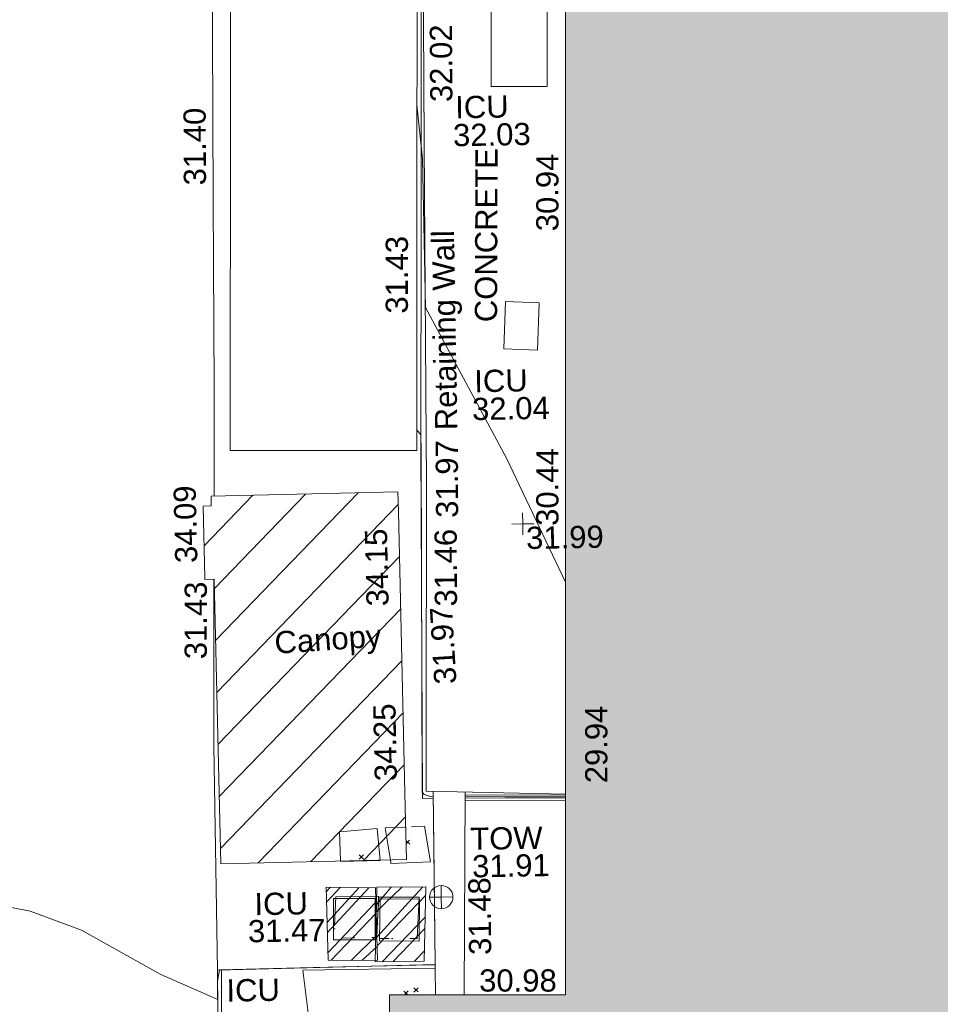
# Model space of a CAD drawing. Header units: millimetres. Extents: x -287732 to 520720, y -103372 to 287754.
# Tile 299 of 380: x 105784 to 121327, y 208493 to 225118. Entities that reach past the tile are written whole.
import ezdxf

# ---------------------------------------------------------------- set-up
doc = ezdxf.new("R2010")
doc.units = ezdxf.units.MM
for name, pattern in [('IMPORT-HIDDEN2 _3_', [4762.5, 3175, -1587.5]), ('IMPORT-UG_ELEC_STREET LIGHTING_QLB2 _2_', [2700, 1500, -300.0000000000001, 0, -250, 150, -300.0000000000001, 0, -200]), ('IMPORT-UG_UNIDENTIFIED_QLA _2_', [2350, 1500, -300.0000000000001, 0, -50, 150, -300.0000000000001, 0, -50])]:
    doc.linetypes.add(name, pattern=pattern)
for name, color, linetype, lineweight, true_color in [('00_TOPO_TOP_OF_WALL', 7, 'Continuous', 9, 0x666666), ('00_UAV_BUILDING_CANOPY', 7, 'Continuous', 9, 0xff7fff), ('00_UAV_BUILDING_HATCH', 7, 'Continuous', 9, 0x999999), ('00_UAV_BUILDING_OUTLINE', 5, 'Continuous', 9, 0x0000ff), ('00_UAV_CONCRETE', 9, 'Continuous', 9, 0x808080), ('00_UAV_KERB_BOTTOM', 1, 'Continuous', 9, 0xff0000), ('00_UAV_KERB_TOP', 7, 'Continuous', 9, 0xa500a5), ('00_UAV_LEVEL_SPOT', 7, 'Continuous', 9, 0x666666), ('00_UAV_SERV_IC', 5, 'Continuous', 9, 0x0000ff), ('00_UAV_TOP_OF_WALL', 7, 'Continuous', 9, 0x666666), ('00_UAV_WALL', 7, 'Continuous', 9, 0x7c00a5), ('00_UAV_WALL_RETAINING', 7, 'Continuous', 9, 0x7c00a5), ('01_DTM_CONTOUR_MNR', 7, 'Continuous', 9, 0xa5a552), ('12333-PUM-2D-U-0001-C01 - Rev2_REVIT IMPORT_dwg', 7, 'Continuous', 9, 0x767676), ('A_RHA_Line', 7, 'Continuous', 9, 0x00a600), ('PUM-CHAMBER EXTENTS', 6, 'IMPORT-HIDDEN2 _3_', 9, 0xff00ff), ('PUM-UNIDENTIFIED UTILITIES-QLA', 7, 'IMPORT-UG_UNIDENTIFIED_QLA _2_', 9, 0x52a500)]:
    doc.layers.add(name, color=color, linetype=linetype, lineweight=lineweight, true_color=true_color)
for name, color, linetype, lineweight in [('00_UAV_CONTAINER', 7, 'Continuous', 9), ('00_UAV_DRIVE_WAY', 7, 'Continuous', 9), ('00_UAV_SURVEY_TEXT', 7, 'Continuous', 9), ('A_RHA_Detail', 7, 'Continuous', 9), ('GEN-TEXT', 7, 'Continuous', 9)]:
    doc.layers.add(name, color=color, linetype=linetype, lineweight=lineweight)
doc.styles.add('Swis721 Lt BT_2', font='swissl.ttf', dxfattribs={"height": 375})
pattern_1 = [(45, (-533641079.65, -725615854.3560001), (-265.1650429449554, 265.1650429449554), []), (45, (-533640902.873, -725615854.3560001), (-265.1650429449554, 265.1650429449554), [])]

# ---------------------------------------------------------------- blocks, each defined once
blk = doc.blocks.new('12333-PUM-2D-U-0001-C01 - Rev2_REVIT IMPORT_dwg_TOW-2077249-Site Location Plan Proposed')
at = {"layer": '00_TOPO_TOP_OF_WALL', "color": 254, "true_color": 0xcccccc, "flags": 128}
for points in [[(0, 525.0554400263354), (0, 0), (-525.0554401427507, 0)], [(525.0554401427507, 0), (0, 0), (0, -525.0554400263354)]]:
    blk.add_lwpolyline(points, dxfattribs=at)
at = {"layer": '00_TOPO_TOP_OF_WALL', "color": 254, "true_color": 0xcccccc}
blk.add_circle((0, 0), 525.0554401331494, dxfattribs=at)
blk = doc.blocks.new('12333-PUM-2D-U-0001-C01 - Rev2_REVIT IMPORT_dwg_UAV-2077255-Site Location Plan Proposed')
at = {"layer": '00_UAV_LEVEL_SPOT', "color": 254, "true_color": 0xcccccc, "flags": 128}
for points in [[(500.0000000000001, 0), (0, 0), (0, 500.0000000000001)], [(0, -500.0000000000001), (0, 0), (-500.0000000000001, 0)]]:
    blk.add_lwpolyline(points, dxfattribs=at)
blk = doc.blocks.new('12333-PUM-2D-U-0001-C01 - Rev2_REVIT IMPORT_dwg_MGS62954_T2_Galway_ITM_3d_Rev1-2077680-Site Location Plan Proposed')
at = {"layer": '00_UAV_BUILDING_HATCH', "true_color": 0xcccccc}
h = blk.add_hatch(dxfattribs=at)
h.set_pattern_fill('FP_1', color=254, style=0, pattern_type=2)
h.set_pattern_definition([(45, (0, 0), (-441.9417382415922, 441.9417382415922), [])])
h.paths.add_polyline_path([(534014801.6970001, 725764351.6035001), (534017938.8007287, 725764369.8804257), (534017902.6435821, 725770575.9959008), (534014745.769928, 725770557.6037934), (534014742.9562327, 725770396.4072925), (534014611.4331194, 725770395.6410322), (534014618.6512518, 725769156.7001957), (534014773.6970001, 725769157.6034999), (534014801.2714496, 725764424.646203)])
at = {"layer": '00_UAV_BUILDING_CANOPY', "color": 254, "true_color": 0xcccccc, "flags": 128}
blk.add_lwpolyline([(534014801.697, 725764351.6035), (534014773.697, 725769157.6035001), (534014618.6512519, 725769156.7001956), (534014618.4616846, 725769189.2380598), (534014611.4331193, 725770395.6410321), (534014746.7089397, 725770396.429156), (534014745.769928, 725770557.6037931), (534017902.643582, 725770575.9959009), (534017904.5639789, 725770246.3735306), (534017933.6887366, 725765247.3172797), (534017938.8007286, 725764369.8804257)], close=True, dxfattribs=at)
at = {"layer": '00_UAV_CONCRETE', "color": 254, "true_color": 0xcccccc}
for p, q in [((534020640.7294706, 725765317.2161531), (534018944.9543221, 725765353.9240879)), ((534014712.697, 725762556.6035), (534018391.5219007, 725762588.6455241)), ((534016156.697, 725762532.6035), (534016396.2542666, 725760327.0452118))]:
    blk.add_line(p, q, dxfattribs=at)
at = {"layer": '00_UAV_CONCRETE', "color": 254, "true_color": 0xcccccc, "flags": 128}
blk.add_lwpolyline([(534018408.8837173, 725765384.5924538), (534018224.6970001, 725765390.6035), (534018288.3906324, 725770205.8049663), (534018302.7452196, 725771291.003387), (534018372.9738465, 725775204.9859488), (534018462.6723734, 725780204.0651937), (534018472.1559067, 725780732.6015649), (534018609.87743, 725785201.7305135), (534018647.4034044, 725786419.4662348), (534015963.2975001, 725786501.5245)], dxfattribs=at)
at = {"layer": '00_UAV_CONTAINER', "color": 254, "true_color": 0xcccccc, "flags": 128}
blk.add_lwpolyline([(534015083.697, 725771325.6034999), (534015306.697, 725783609.6035), (534018453.7044966, 725783552.4736831), (534018230.7044966, 725771268.473683)], close=True, dxfattribs=at)
at = {"layer": '00_UAV_DRIVE_WAY', "color": 254, "true_color": 0xcccccc, "flags": 128}
for points in [[(534014797.0516576, 725770557.9025632), (534014830.6969999, 725772389.6035), (534014870.0888902, 725775557.2610493), (534014905.2975001, 725778388.5245001), (534014948.4623538, 725780556.2423887)], [(534014712.697, 725762556.6035), (534014719.6970001, 725766346.6035001), (534014741.9113945, 725767555.9871533), (534014771.3302069, 725769157.589711)]]:
    blk.add_lwpolyline(points, dxfattribs=at)
at = {"layer": '00_UAV_KERB_BOTTOM', "color": 254, "true_color": 0xcccccc}
blk.add_line((534014699.8416268, 725760563.6724303), (534014712.697, 725762556.6035), dxfattribs=at)
at = {"layer": '00_UAV_KERB_TOP', "color": 254, "true_color": 0xcccccc}
blk.add_line((534014750.1887083, 725760562.2669132), (534014782.6955436, 725762556.1519754), dxfattribs=at)
at = {"layer": '00_UAV_SERV_IC', "color": 254, "true_color": 0xcccccc, "flags": 128}
for points in [[(534019595.697, 725777390.6035), (534019617.697, 725778672.6035), (534020563.2268614, 725778656.3775586), (534020541.2268612, 725777374.3775586)], [(534019732.697, 725772958.6035), (534019776.697, 725773756.6035), (534020344.4048237, 725773725.3013144), (534020300.4048235, 725772927.3013141)], [(534017385.697, 725763019.6034999), (534016683.697, 725763031.6034999), (534016695.6528818, 725763731.0225853), (534017397.652882, 725763719.0225853)], [(534017458.697, 725763005.6035), (534017479.6970001, 725763712.6035), (534018146.2703203, 725763692.8042924), (534018125.2703204, 725762985.8042924)]]:
    blk.add_lwpolyline(points, close=True, dxfattribs=at)
at = {"layer": '00_UAV_WALL', "color": 254, "true_color": 0xcccccc}
blk.add_line((534018873.7247294, 725762067.5380454), (534018947.9471735, 725765492.0080646), dxfattribs=at)
at = {"layer": '00_UAV_WALL', "color": 254, "true_color": 0xcccccc, "flags": 128}
blk.add_lwpolyline([(534018388.339348, 725762076.127229), (534018391.1337553, 725762526.1385837), (534018391.5219007, 725762588.6455241), (534018401.0644008, 725764125.3697362), (534018409.6810929, 725765513.0018185), (534018391.5219007, 725762588.6455241), (534018391.1337553, 725762526.1385837)], dxfattribs=at)
at = {"layer": '00_UAV_WALL_RETAINING', "color": 254, "true_color": 0xcccccc}
blk.add_line((534016156.697, 725762532.6035), (534018391.1337553, 725762526.1385837), dxfattribs=at)
at = {"layer": '00_UAV_WALL_RETAINING', "color": 254, "true_color": 0xcccccc, "flags": 128}
blk.add_lwpolyline([(534018687.9599191, 725786455.9061034), (534018551.1862121, 725781457.8702999), (534018470.6969999, 725778516.6035), (534018448.6576488, 725776459.2433413), (534018395.1010917, 725771459.7710059), (534018387.697, 725770768.6035), (534018308.93642, 725766460.5638537), (534018291.697, 725765517.6035), (534020642.63098, 725765425.9110621)], dxfattribs=at)
at = {"layer": '01_DTM_CONTOUR_MNR', "color": 254, "true_color": 0xcccccc, "flags": 128}
for points in [[(534020705.1669506, 725769000.619649), (534019743.3279111, 725771114.0664183), (534018420.0000001, 725773680.0000001), (534018415.4278383, 725776199.0780598), (534018336.6484853, 725777104.4196829)], [(534018409.1270041, 725765423.7713687), (534018374.9221544, 725765420.9241532), (534018256.4285714, 725765457.6530612), (534018223.4693878, 725765499.7959185), (534018305.2256759, 725771259.8072066), (534018305.7627118, 725771535.0847458), (534018237.0868785, 725771620.0484866)], [(534009870, 725763970.0000001), (534011567.5920875, 725763604.2087313), (534012430.0000002, 725763271.3500003), (534013760.0000001, 725762501.6666667), (534014710.0000001, 725762060.0000001), (534014713.7500001, 725762372.5000002), (534014748.5, 725762560.0000001), (534016328.7783148, 725762572.870734), (534018072.9901961, 725762581.4705883), (534018391.4681728, 725762579.9931895)], [(534020641.4773832, 725765359.9686601), (534019614.6884497, 725765381.7500446), (534018945.6613189, 725765386.5434618)], [(534020641.8269275, 725765379.9494644), (534019970.8382714, 725765398.5100363), (534018946.1597215, 725765409.538728)], [(534020642.3517766, 725765409.9511204), (534020345.2014638, 725765416.1271279), (534018946.7076545, 725765434.8192197)]]:
    blk.add_lwpolyline(points, dxfattribs=at)
at = {"xscale": 0.375, "yscale": 0.375, "zscale": 0.375}
for name, p in [('12333-PUM-2D-U-0001-C01 - Rev2_REVIT IMPORT_dwg_UAV-2077255-Site Location Plan Proposed', (534020000, 725770000.0000001)), ('12333-PUM-2D-U-0001-C01 - Rev2_REVIT IMPORT_dwg_TOW-2077249-Site Location Plan Proposed', (534018514.697, 725763722.6034999))]:
    blk.add_blockref(name, p, dxfattribs=at)
at = {"layer": '00_UAV_BUILDING_CANOPY', "color": 251, "true_color": 0x666666, "char_height": 375, "attachment_point": 1, "line_spacing_factor": 1.005061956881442, "style": 'Swis721 Lt BT_2'}
for s, insert, width, rotation in [('34.09', (534014121.7839932, 725769436.3486332), 1495.902363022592, 90.33380435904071), ('34.15', (534017338.2687966, 725768650.101658), 1495.902363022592, 90.33380437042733), ('Canopy', (534015764.5735564, 725768253.4203606), 2113.25889379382, 2.9117638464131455), ('34.25', (534017425.9258935, 725765696.5488052), 1495.902363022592, 90.18675952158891)]:
    blk.add_mtext(s, dxfattribs=dict(at, insert=insert, width=width, rotation=rotation))
at = {"layer": '00_UAV_BUILDING_OUTLINE', "color": 251, "true_color": 0x666666, "char_height": 375, "width": 1495.902363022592, "attachment_point": 1, "line_spacing_factor": 1.005061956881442, "style": 'Swis721 Lt BT_2'}
for s, insert, rotation in [('30.94', (534020313.7014127, 725774936.3583792), 88.99776956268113), ('30.44', (534020226.6805683, 725769962.034698), 88.99776956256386), ('29.94', (534020976.7417255, 725765602.5083779), 88.99776956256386), ('30.98', (534019132.423277, 725762491.9301157), 358.9862228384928)]:
    blk.add_mtext(s, dxfattribs=dict(at, insert=insert, rotation=rotation))
at = {"layer": '00_UAV_CONCRETE', "color": 251, "true_color": 0x666666, "char_height": 375, "width": 1495.902363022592, "attachment_point": 1, "line_spacing_factor": 1.005061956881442, "style": 'Swis721 Lt BT_2'}
for s, insert, rotation in [('31.43', (534017747.6950184, 725773590.8338014), 88.97205158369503), ('31.46', (534018490.7609257, 725768629.489451), 89.24215767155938)]:
    blk.add_mtext(s, dxfattribs=dict(at, insert=insert, rotation=rotation))
at = {"layer": '00_UAV_DRIVE_WAY', "color": 251, "true_color": 0x666666, "char_height": 375, "width": 1495.902363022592, "attachment_point": 1, "line_spacing_factor": 1.005061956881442, "style": 'Swis721 Lt BT_2'}
for s, insert, rotation in [('31.40', (534014378.0062432, 725775813.3997484), 89.28752629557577), ('31.43', (534014251.3566253, 725767815.0400113), 88.94768883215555)]:
    blk.add_mtext(s, dxfattribs=dict(at, insert=insert, rotation=rotation))
at = {"layer": '00_UAV_LEVEL_SPOT', "insert": (534020051.8765643, 725769949.1441547), "char_height": 375, "width": 1495.902363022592, "attachment_point": 1, "line_spacing_factor": 1.005061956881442, "style": 'Swis721 Lt BT_2'}
blk.add_mtext('31.99', dxfattribs=at)
at = {"layer": '00_UAV_SERV_IC', "color": 251, "true_color": 0x666666, "char_height": 375, "attachment_point": 1, "line_spacing_factor": 1.005061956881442, "style": 'Swis721 Lt BT_2'}
for s, insert, width in [('ICU', (534018982.2716122, 725777239.7847399), 1021.012723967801), ('32.03', (534018937.4434616, 725776769.405739), 1495.902363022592), ('ICU', (534019222.8208055, 725772611.1690061), 1021.012723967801), ('32.04', (534019177.992655, 725772140.7900053), 1495.902363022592), ('ICU', (534015358.3092297, 725763846.935893), 1021.012723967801), ('31.47', (534015240.481079, 725763390.5568923), 1495.902363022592), ('ICU', (534014860.2199686, 725762396.0192587), 1021.012723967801)]:
    blk.add_mtext(s, dxfattribs=dict(at, insert=insert, width=width))
at = {"layer": '00_UAV_SURVEY_TEXT', "color": 251, "true_color": 0x666666, "insert": (534019250.4500762, 725773419.416565), "char_height": 375, "width": 3286.236302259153, "attachment_point": 1, "rotation": 88.81313352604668, "line_spacing_factor": 1.005061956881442, "style": 'Swis721 Lt BT_2'}
blk.add_mtext('CONCRETE', dxfattribs=at)
at = {"layer": '00_UAV_TOP_OF_WALL', "char_height": 375, "attachment_point": 1, "line_spacing_factor": 1.005061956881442, "style": 'Swis721 Lt BT_2'}
for s, insert, width in [('TOW', (534019021.1042308, 725764884.9505647), 1343.937678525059), ('31.91', (534019043.5661381, 725764421.1026419), 1495.902363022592)]:
    blk.add_mtext(s, dxfattribs=dict(at, insert=insert, width=width))
at = {"layer": '00_UAV_WALL', "color": 251, "true_color": 0x666666, "insert": (534018966.6242961, 725762736.2226897), "char_height": 375, "width": 1495.902363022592, "attachment_point": 1, "rotation": 89.64421855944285, "line_spacing_factor": 1.005061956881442, "style": 'Swis721 Lt BT_2'}
blk.add_mtext('31.48', dxfattribs=at)
at = {"layer": '00_UAV_WALL_RETAINING', "color": 251, "true_color": 0x666666, "char_height": 375, "attachment_point": 1, "line_spacing_factor": 1.005061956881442, "style": 'Swis721 Lt BT_2'}
for s, insert, width, rotation in [('32.02', (534018562.248122, 725777147.2003223), 1495.902363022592, 89.38624576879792), ('Retaining Wall', (534018549.7482389, 725771603.6991849), 3832.359387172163, 90), ('31.97', (534018536.2584703, 725770126.9592106), 1495.902363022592, 89.25235615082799), ('31.97', (534018460.235489, 725767307.4798863), 1495.902363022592, 92.39907863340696)]:
    blk.add_mtext(s, dxfattribs=dict(at, insert=insert, width=width, rotation=rotation))
blk = doc.blocks.new('12333-PUM-2D-U-0001-C01 - Rev2_REVIT IMPORT_dwg-1620468-Site Location Plan Proposed')
at = {"layer": 'PUM-CHAMBER EXTENTS', "true_color": 0xffaaff}
h = blk.add_hatch(dxfattribs=at)
h.set_pattern_fill('FP_3', color=211, style=0, pattern_type=2)
h.set_pattern_definition(pattern_1)
h.paths.add_polyline_path([(376340.3501529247, 146814.6438213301), (376319.1380222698, 148044.8700237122), (375492.3501529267, 148067.6438213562), (375505.3501528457, 146837.6438213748), (376298.1726773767, 146815.8055961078)])
h = blk.add_hatch(dxfattribs=at)
h.set_pattern_fill('FP_3', color=211, style=0, pattern_type=2)
h.set_pattern_definition(pattern_1)
h.paths.add_polyline_path([(376297.3501528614, 146796.6438212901), (377125.350152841, 146790.6438213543), (377179.3501528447, 148048.6438215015), (376351.2646282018, 148052.6514134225), (376332.0071224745, 147604.0228540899), (376340.3501529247, 146814.6438213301), (376298.1544235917, 146815.3803505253)])
at = {"layer": 'GEN-TEXT', "color": 253, "true_color": 0xaaaaaa}
for p, q in [((376917.7054920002, 148770.2884823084), (376857.314772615, 148830.6792016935)), ((376857.6047977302, 148780.8984661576), (376917.7054920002, 148840.9991604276)), ((376060.9948138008, 148534.2884822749), (376131.70549192, 148604.9991603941)), ((376131.70549192, 148534.2884822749), (376060.9948138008, 148604.9991603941)), ((376944.994813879, 146274.2884822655), (377015.7054919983, 146344.9991603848)), ((377015.7054919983, 146274.2884822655), (376944.994813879, 146344.9991603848)), ((376839.9279080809, 146230.0660660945), (376775.9948137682, 146293.9991604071)), ((376783.7662122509, 146231.0598807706), (376846.7054918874, 146293.9991604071))]:
    blk.add_line(p, q, dxfattribs=at)
at = {"layer": 'PUM-CHAMBER EXTENTS', "color": 211, "linetype": 'Continuous', "true_color": 0xffaaff, "flags": 128}
for points in [[(376327.3501528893, 148044.6438213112), (376340.3501529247, 146814.6438213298), (375505.3501528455, 146837.6438213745), (375492.3501529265, 148067.6438213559)], [(377125.3501528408, 146790.6438213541), (376297.3501528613, 146796.6438212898), (376351.3501528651, 148054.6438213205), (377179.3501528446, 148048.6438215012)]]:
    blk.add_lwpolyline(points, close=True, dxfattribs=at)
at = {"layer": 'PUM-UNIDENTIFIED UTILITIES-QLA', "color": 9, "true_color": 0xc5e1aa}
for p, q in [((376375.4009673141, 149043.361743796), (375735.5497542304, 148999.5363182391)), ((375735.5497542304, 148999.5363182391), (375746.1897115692, 148509.0400786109)), ((376412.906078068, 148512.9244020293), (376375.4009673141, 149043.361743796)), ((376855.9640743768, 149062.5168884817), (376505.3501529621, 149054.6438214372)), ((376506.1063910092, 149049.5602212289), (376585.7866797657, 148513.9316131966)), ((375746.3501528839, 148501.6438213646), (376413.3501528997, 148506.6438213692)), ((376585.7866797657, 148513.9316131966), (376595.3501529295, 148449.6438213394))]:
    blk.add_line(p, q, dxfattribs=at)
at = {"layer": 'PUM-UNIDENTIFIED UTILITIES-QLA', "color": 9, "true_color": 0xc5e1aa, "flags": 128}
blk.add_lwpolyline([(376595.3501529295, 148449.6438213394), (377263.3501528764, 148464.6438213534), (377173.3501529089, 149069.6438213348), (376855.9640743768, 149062.5168884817)], dxfattribs=at)
for points in [[(375653.3501528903, 147902.6438213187), (376374.3501529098, 147902.6438213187), (376332.350152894, 147206.6438213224), (375611.350152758, 147206.6438212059)], [(376381.350152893, 147887.6438213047), (377062.3501528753, 147873.6438213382), (377013.3501528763, 147176.6438212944), (376332.350152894, 147190.6438212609)]]:
    blk.add_lwpolyline(points, close=True, dxfattribs=at)
blk.add_blockref('12333-PUM-2D-U-0001-C01 - Rev2_REVIT IMPORT_dwg_MGS62954_T2_Galway_ITM_3d_Rev1-2077680-Site Location Plan Proposed', (-533641079.6498471, -725615854.3561786))

msp = doc.modelspace()

# ---------------------------------------------------------------- hatches: boundary and pattern name
at = {"layer": 'A_RHA_Detail', "true_color": 0xc0c0c0}
h = msp.add_hatch(color=9, dxfattribs=at)
h.paths.add_polyline_path([(-80880.60083809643, -68502.79057078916), (-80400.865924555, -68483.41509113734), (-80400.865924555, -62984.64684185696), (-24474.85765177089, -63009.32043784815), (-24456.14471271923, -50840.30023858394), (-36622.55041039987, -50831.65104353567), (-36622.55041039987, -44228.57792613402), (-50959.0526582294, -44218.38599194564), (-50959.0526582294, -42573.78171514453), (-54563.9325804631, -42571.21897729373), (-54565.69773352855, -45054.17447474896), (-92408.82109321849, -45027.27149621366), (-92411.78875845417, -49201.74309222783), (-100061.9988811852, -49201.74309222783), (-100052.2214449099, -64852.82557838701), (-86120.90825229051, -64852.82557838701), (-86092.1662649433, -62957.90041523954), (-84861.10047608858, -62957.90041523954), (-84854.79052929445, -68240.109737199), (-80870.60226892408, -68240.10973722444)])
h.paths.add_polyline_path([(-137238.9269902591, -68461.9384092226), (-132719.7426408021, -68433.0633692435), (-132847.0731201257, -62850.04282283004), (-130454.6837966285, -62916.63108078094), (-130498.2830220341, -61355.85393642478), (-117581.136331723, -61423.42893438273), (-117492.3908565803, -49183.91309190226), (-125136.5200282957, -49178.47881952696), (-125133.572703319, -45032.61887136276), (-163007.1824077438, -45005.6942194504), (-163007.1824076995, -44090.2963411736), (-163123.8521269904, -44090.21339942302), (-163122.6389897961, -42383.75184302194), (-166563.8543419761, -42383.75184298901), (-166565.034908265, -44044.39824208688), (-193158.4656786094, -44025.49275805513), (-193195.152889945, -62863.65652504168), (-137269.7106414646, -62916.63108078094), (-137254.3708868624, -65679.90523788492)])
h.paths.add_polyline_path([(120310.9497607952, -32334.28230164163), (120312.4652266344, -31610.73011961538), (133451.2244789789, -31638.24899384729), (133469.2230092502, -19717.98315780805), (121295.7536929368, -19692.48606430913), (121319.8434528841, -8190.941560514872), (112277.0825930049, -8172.001674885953), (112263.1770823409, -14811.1234547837), (78285.85310969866, -14739.95861438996), (78292.82277619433, -8167.077575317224), (75241.99098605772, -8160.673431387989), (69355.76844233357, -8152.931592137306), (69353.6659720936, -9156.74635762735), (68372.60878945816, -9154.691552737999), (68372.60878945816, -13705.52853215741), (69333.7233474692, -13707.54156770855), (69325.07112547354, -16249.53369228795), (66623.4489111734, -16249.53369228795), (66619.79243935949, -17995.29925530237), (65989.07757494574, -17995.2992552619), (65985.44262772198, -19730.78799483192), (57152.23993377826, -19712.28702421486), (57127.42535098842, -31559.89463417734), (70277.87165424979, -31587.43801817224), (70277.87165431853, -32271.7414715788), (78263.96947909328, -32285.12944888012), (78266.62661740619, -31019.79372153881), (112335.8856506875, -31091.15111860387), (112335.8856506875, -32317.57330553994), (119781.4233959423, -32333.17321913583)])
h.paths.add_polyline_path([(7503.717409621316, -1791.439263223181), (15482.43097392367, -674.0213231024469), (15484.0826588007, 148.1327206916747), (56188.28042539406, 205.5276654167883), (56155.84326007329, 14338.3166313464), (18016.62665935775, 14236.48149539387), (17967.9025208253, 34313.18372071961), (21727.10644863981, 34324.0692624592), (21708.90974962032, 40608.10218321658), (18009.66447159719, 40608.10218321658), (17995.54603706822, 45483.75063442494), (9770.084204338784, 45420.6329473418), (3966.213879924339, 45446.76585222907), (3984.771235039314, 14176.56786832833), (1023.062455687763, 14176.56786837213), (-276.5134647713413, 14190.52623461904), (-231.6790044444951, 5968.135265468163), (-226.4491536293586, 193.7444677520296), (553.0869992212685, 183.4716499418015), (7477.609307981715, 143.2867586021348), (7488.638446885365, -674.0213231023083)])
h.paths.add_polyline_path([(77755.59663317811, 53.47451145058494), (77729.51881611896, 1699.844979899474), (94464.47132486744, 1659.976083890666), (94606.37913471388, 17991.390236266), (88810.4190114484, 18015.03260816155), (88799.89418497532, 14436.74271609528), (69413.88950349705, 14457.8773889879), (69377.35724448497, 99.62816357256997), (75241.99098605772, 67.32134432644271)])
h.paths.add_polyline_path([(61252.12079701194, 46453.95617366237), (105774.7348988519, 46472.68783506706), (105768.2642198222, 61852.61234306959), (92285.13876309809, 61852.61234306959), (92308.59670399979, 65784.30757140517), (96107.4668000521, 65767.60445243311), (96059.68081117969, 75209.20847378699), (101084.8427276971, 75071.88872764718), (104988.0046543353, 74765.36560406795), (108403.6894220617, 74363.8408943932), (112009.2703903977, 73787.25420861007), (115645.3524815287, 73049.69667206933), (116890.8108051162, 72761.69136252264), (120208.9929833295, 71893.18353872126), (120865.241739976, 71703.68484519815), (124135.6329506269, 70669.67317906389), (127435.6253142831, 69480.50055823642), (127820.4368670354, 69394.93141813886), (128274.3081769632, 69331.69585753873), (128731.8791144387, 69306.66104516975), (129189.9401488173, 69320.00258290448), (129645.2782985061, 69371.62688826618), (130094.6997111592, 69461.17185603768), (130535.0520071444, 69588.00939074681), (130963.246434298, 69751.24981927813), (131376.2795165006, 69949.74812590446), (131771.2541232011, 70182.11198903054), (132162.5575600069, 70460.5404660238), (132496.0921583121, 70741.69081113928), (132820.871367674, 71064.98072578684), (133117.4593294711, 71414.31364272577), (133383.77568926, 71787.23923950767), (133616.5473239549, 72178.5372844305), (133817.1647262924, 72590.54524898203), (133982.6025969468, 73017.89547513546), (134111.7005086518, 73457.59040801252), (134203.5529320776, 73906.54590458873), (134257.5155883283, 74361.61286216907), (134272.5462649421, 74819.5993153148), (134250.5259875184, 75277.29281745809), (134189.6227572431, 75731.48297747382), (134090.9274700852, 76178.98397757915), (133955.1324028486, 76616.65691993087), (133783.1900598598, 77041.43184345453), (133576.3064937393, 77450.32925647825), (133335.932843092, 77840.48103920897), (133063.7551572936, 78209.15055532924), (132761.6825665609, 78553.75185442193), (132431.8338935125, 78871.8678050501), (132076.5227905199, 79161.26705197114), (131698.2415080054, 79419.91966861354), (131299.6434187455, 79646.01139197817), (131093.5942456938, 79746.34209763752), (132146.0467355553, 83110.22226145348), (122787.7632953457, 86282.54285518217), (121604.3555412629, 82800.3591886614), (117095.9864227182, 83870.84033785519), (116841.9598400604, 83526.35449572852), (116120.5435466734, 91221.93611972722), (110237.7341284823, 91274.27491021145), (110194.3680786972, 90435.39030214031), (104988.0046543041, 90486.49901390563), (104973.2761846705, 94309.82427956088), (103746.1314668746, 94309.8242795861), (103839.9937121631, 122852.1474271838), (96365.09202306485, 122931.9599470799), (96350.3400238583, 123952.4168585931), (104555.5505249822, 123902.1925226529), (104607.3234458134, 120248.5396156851), (125502.5015002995, 120134.1933400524), (125662.0200253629, 137657.3796882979), (114479.5865733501, 137699.2256881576), (114382.306264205, 129149.9458158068), (104644.159003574, 129187.9975073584), (104577.9931702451, 126217.3903144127), (101184.4926406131, 126159.1566967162), (101264.6166812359, 135959.2655565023), (89967.23178808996, 135988.8856164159), (89927.63362986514, 125823.6463181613), (93630.53562302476, 125840.7948842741), (93580.65688892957, 122931.9599470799), (88697.38835376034, 122904.7310126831), (88679.3898954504, 95739.09143775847), (86378.25848996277, 95739.09143775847), (86378.18187189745, 96178.1008337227), (83279.50743284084, 96200.92083327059), (83273.62493422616, 95735.74732133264), (70169.67509619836, 95733.22421950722), (70166.26842742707, 96272.07409347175), (66674.99731294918, 96257.14073655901), (66654.74538556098, 95755.71092136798), (65784.77231079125, 95755.71092136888), (65887.65094984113, 117470.630565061), (53473.3427162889, 117487.9046429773), (53434.44066309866, 98570.46349063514), (40649.41626916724, 98570.46349063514), (40610.16711559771, 94406.01479078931), (38853.82372868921, 94410.36303440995), (38848.65589191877, 89463.65332729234), (40612.46601912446, 89518.45976927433), (40665.38257362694, 86257.73741128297), (38372.19584460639, 86305.72309285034), (38369.79374539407, 76901.0507917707), (50937.9512507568, 76944.40198294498), (50922.88567286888, 74598.78180889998), (56484.9061132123, 74588.85093771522), (56484.9061132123, 75194.85181995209), (92465.4037153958, 75233.0258166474), (92645.92783662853, 71766.64845094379), (89810.55521366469, 69362.83965827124), (85313.16173974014, 69360.94750420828), (85313.16173974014, 66907.4050808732), (75210.14498263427, 66903.15451589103), (75210.14498263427, 63815.70944550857), (70819.40014309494, 63815.70999200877), (70819.21601505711, 64253.35708059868), (69456.83415683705, 64253.35708059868), (69455.7195737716, 66901.99623166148), (61303.32856759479, 66898.5668068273), (61304.56054988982, 63970.32021231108), (70500.41048208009, 63970.32021219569), (70500.4088543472, 61852.59006207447), (61245.6438848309, 61848.69637488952), (61252.03558504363, 46656.49344428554)])
h.paths.add_polyline_path([(-17153.16561239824, 48569.32684293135), (-17153.16561224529, 60770.38083685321), (-29362.88357759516, 60774.70428694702), (-29362.88357759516, 67399.20394580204), (-43507.24466814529, 67405.01911303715), (-43488.5313307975, 69093.07334175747), (-45766.41866231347, 69109.32868388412), (-45794.3462003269, 67405.01911303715), (-47272.11273194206, 67404.2124544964), (-47272.44887633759, 66454.91798908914), (-86004.56386332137, 66468.63299519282), (-86006.66970787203, 60521.58362721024), (-92662.87722510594, 60521.58362721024), (-92665.2138765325, 50184.35611932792), (-79752.0168396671, 50179.78309939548), (-79752.016597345, 48591.4932381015), (-17157.7163123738, 48569.32845417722)])
h.paths.add_polyline_path([(-201056.4185878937, 48628.75479108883), (-138377.9751621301, 48634.64535779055), (-138377.9751621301, 50133.28201003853), (-125467.710581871, 50134.49626164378), (-125468.6909603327, 60566.1903686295), (-132186.8595614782, 60565.86652591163), (-132187.4203588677, 66533.0197876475), (-170643.3098734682, 66805.61809689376), (-170643.3098732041, 67738.78475848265), (-200340.0100486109, 67488.93693764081), (-200348.7171487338, 60827.78025104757), (-201057.5650552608, 60827.71357558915), (-201056.6510294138, 51102.04313372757)])
h.paths.add_polyline_path([(-240051.5126725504, 54769.19491160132), (-239444.490259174, 54811.10754483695), (-239186.5396223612, 54841.92927608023), (-238764.8191577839, 54940.98166103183), (-238382.4735933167, 55122.46891388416), (-237990.3402229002, 55354.87497234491), (-237269.2031023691, 55936.21515020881), (-237032.4836384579, 56225.56611516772), (-236793.0039602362, 56569.31473944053), (-236554.5880578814, 57004.26389721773), (-236432.7219585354, 57267.46508908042), (-236300.081527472, 57753.26238983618), (-236250.7285154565, 58017.17885684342), (-236235.6490609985, 58516.21786804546), (-236233.2538429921, 58987.85640053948), (-236213.7029795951, 59823.48083769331), (-236363.8287855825, 59820.86038205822), (-236634.0279869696, 60698.06075827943), (-236391.9547756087, 61432.19726339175), (-236225.4740089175, 61435.10319600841), (-236201.6036569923, 62637.68779596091), (-232563.5271750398, 62639.28734435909), (-232563.5271750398, 63049.03842404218), (-232732.1945866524, 63049.15302218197), (-232860.1521277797, 63457.95890274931), (-232731.606808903, 63914.24862697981), (-232560.8209656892, 63914.24862697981), (-232515.1276847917, 70598.00033009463), (-240628.6947849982, 70598.85496273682), (-240629.7923196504, 72350.98321577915), (-246412.6011212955, 72347.36085933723), (-246412.6011212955, 70616.45923936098), (-254449.5805725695, 70618.60952619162), (-254454.637144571, 70754.06491720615), (-254469.7140363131, 73191.66276250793), (-263883.2532625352, 73267.83063688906), (-263902.4181505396, 68260.74348553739), (-263714.8217520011, 68259.82096572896), (-263552.9672900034, 67819.65434396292), (-263719.0883117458, 67392.2068408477), (-263913.6298699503, 67392.20684284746), (-263956.7001913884, 58633.76423459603), (-260181.1963171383, 58611.22607638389), (-260192.3146983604, 56354.25111579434), (-257184.684388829, 56339.46086021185), (-257213.4419957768, 57092.93866021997), (-257338.5163846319, 57093.27331223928), (-257471.0109294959, 57531.74572308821), (-257338.5163845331, 58062.22513696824), (-257203.4956297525, 58064.06881289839), (-257173.5751889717, 58598.54056692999), (-256478.2273617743, 58575.27357994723), (-256478.2273617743, 58788.51859473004), (-256013.0091299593, 58911.92701534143), (-255397.0786664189, 58780.99767617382), (-255397.0786664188, 58595.982422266), (-243809.885361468, 58585.92793201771), (-243805.3570672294, 58352.04527760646), (-243740.939469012, 57884.52572680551), (-243619.0830608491, 57421.84877545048), (-243424.3877545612, 56943.65915412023), (-243247.1437899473, 56608.24157713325), (-243003.0710579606, 56249.99021479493), (-242732.2093200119, 55932.75703082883), (-242371.7230178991, 55603.12658811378), (-242141.255125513, 55424.88676767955), (-241804.9643037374, 55216.88439822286), (-241529.4640827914, 55077.02869055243), (-241100.6275144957, 54917.18295003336), (-240836.2134980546, 54840.82833176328), (-240453.4486195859, 54788.60784130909), (-240218.9578693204, 54777.28227442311)])
h.paths.add_polyline_path([(40276.69022552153, 59895.36417752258), (40328.62676029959, 69196.9439153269), (36588.99968785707, 69217.8245910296), (36619.46637569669, 74674.25962428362), (32264.36460078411, 74687.02318924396), (32233.48293867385, 69156.26826306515), (11916.69390495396, 69269.70959686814), (11966.66200111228, 78218.75165974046), (29087.509017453, 78123.15526808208), (29143.44567205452, 88141.1370047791), (15719.348796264, 88216.09212953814), (15732.60379610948, 90589.9978889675), (4594.294101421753, 90652.19003489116), (4525.129359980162, 78265.12250449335), (10096.76365553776, 78234.01258731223), (10077.43887221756, 74773.03821910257), (4547.641142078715, 74803.91453678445), (4465.579974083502, 60107.1600234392), (19125.89094760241, 60025.30234268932), (19139.86249374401, 62527.53804644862), (31738.59196305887, 62457.19146404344), (31724.55430858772, 59943.11609815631), (38369.79364225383, 59906.01157293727)])
h.paths.add_polyline_path([(-246083.0241259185, 72334.29150213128), (-246083.0594797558, 72334.30275087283), (-246208.2905500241, 72334.29150213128)])
h.paths.add_polyline_path([(-114575.3004830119, 112178.0758695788), (-114575.3246435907, 112178.0758695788), (-114707.2752166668, 115801.5811617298)])
h.paths.add_polyline_path([(-154699.9178765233, 101760.4080976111), (-114382.050333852, 101776.0542914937), (-114382.050333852, 106926.9360164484), (-113755.641395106, 106927.1792101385), (-113757.5507412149, 111847.2721531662), (-114431.6837526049, 111847.2721531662), (-114431.8097758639, 112178.0758695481), (-114575.3004830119, 112178.0758695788), (-114578.9984943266, 121707.2390833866), (-123056.9849702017, 121707.2390833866), (-123068.8201032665, 156452.7036899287), (-119381.2340625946, 156454.1348067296), (-119381.2340625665, 160165.8597952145), (-115501.031452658, 160167.3662801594), (-115503.3750945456, 166206.5793118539), (-132411.7987151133, 166599.6604729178), (-132411.8243278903, 166665.6603411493), (-135275.0124468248, 166664.5490317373), (-135275.0124468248, 166628.1883101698), (-135911.3205076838, 166628.1944502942), (-135911.3479256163, 166352.1604668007), (-152521.1633846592, 166345.7146753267), (-152518.3680955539, 159142.6836790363), (-150699.3133726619, 159117.9265656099), (-150758.5477087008, 122560.691203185), (-151059.2005266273, 122560.691203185), (-151061.0981347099, 121302.4374932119), (-154138.3148337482, 121372.6012653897), (-154138.3148337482, 121865.1834517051), (-154704.3888425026, 121867.2611370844), (-154688.5451973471, 119352.3937021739), (-154745.5933227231, 119352.3715636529), (-154745.5763474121, 118722.1532660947), (-160794.1544526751, 118748.7442832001), (-160794.1544526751, 119410.5425977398), (-163852.1622693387, 119422.408321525), (-163855.0715294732, 118762.2003111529), (-167568.6765459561, 118778.5256058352), (-166634.6619849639, 124395.1277019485), (-166930.050559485, 124500.0918161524), (-167568.6765459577, 124707.6250903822), (-168028.2173235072, 124841.3808647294), (-168630.5006276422, 124991.3056740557), (-169238.2056069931, 125117.4693074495), (-169850.3952285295, 125219.6772876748), (-170466.1255403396, 125297.7720169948), (-171089.11025998, 125351.8553033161), (-171704.4065937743, 125381.1774255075), (-172325.0479971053, 125386.3595015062), (-172782.2248668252, 125374.5832362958), (-173401.7764235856, 125337.4554476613), (-174109.844898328, 125263.4341236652), (-174634.1213722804, 125190.4100126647), (-175245.0145766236, 125080.719099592), (-176047.1958093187, 124895.7675260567), (-176665.4852587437, 124724.7228134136), (-177045.3001228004, 124609.1129151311), (-177631.5127792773, 124405.2077276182), (-176665.4852586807, 118818.5158794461), (-177558.9402083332, 118822.4435768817), (-177662.2853368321, 125263.4341236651), (-176365.3912351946, 126542.9270807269), (-159462.2970490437, 126319.910391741), (-157057.7396790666, 128609.0850976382), (-157060.6673204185, 136153.1661957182), (-158638.8016610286, 137740.2441626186), (-159352.3735831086, 137740.2441626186), (-161634.4140634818, 140201.1078539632), (-168727.9404945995, 140256.8191146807), (-171035.0401161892, 137942.8847305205), (-174184.1459014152, 137942.8847305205), (-176460.1167434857, 140292.2858551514), (-177341.6856934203, 140292.2858551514), (-177341.7113613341, 140358.4281613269), (-183428.5803825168, 140356.0660244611), (-185921.6385985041, 137917.4639994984), (-185921.6385985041, 131757.3091155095), (-186906.8767412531, 131756.9267733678), (-187725.3914540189, 130809.9989183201), (-187724.058890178, 127376.1828148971), (-186481.0281350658, 126304.5577463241), (-186479.4846754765, 122327.2959175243), (-185176.2828158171, 121059.4673825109), (-180304.1129154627, 121059.4673824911), (-180304.1136492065, 118802.0484409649), (-193555.3706955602, 118802.0484409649), (-193555.368699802, 133117.8341649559), (-192593.6442938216, 133118.2073819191), (-192593.6442938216, 134200.8158367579), (-192224.6284783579, 134200.9592041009), (-192225.5653014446, 136615.0101267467), (-192595.0012460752, 136615.0101267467), (-192595.4357332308, 137734.4745165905), (-193589.2709668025, 137734.4746851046), (-193589.2685988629, 147474.570583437), (-193163.2062206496, 147492.8644732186), (-192765.7252967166, 147531.087133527), (-192359.9383250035, 147589.5931622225), (-192199.8207947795, 147616.5827294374), (-191882.7548926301, 147682.9245600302), (-191568.5380070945, 147761.6632019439), (-191257.654638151, 147852.677242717), (-190828.6072909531, 148002.2045655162), (-190647.7999969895, 148070.9514233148), (-190349.7690789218, 148197.8750094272), (-190056.9509284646, 148336.4013817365), (-189769.797051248, 148486.3169427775), (-189405.3590254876, 148698.0567944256), (-189132.906026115, 148873.2749095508), (-188867.542109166, 149059.0543929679), (-188609.6764469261, 149255.1087866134), (-188354.9814055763, 149465.3525772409), (-188079.6339208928, 149713.879248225), (-187884.9836199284, 149901.8220103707), (-187545.928247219, 150265.8040604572), (-187446.29984479, 150378.3960832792), (-187241.3270201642, 150629.2310214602), (-187046.3599558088, 150887.9197697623), (-186861.6992771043, 151154.0634500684), (-186546.1373636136, 151669.829875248), (-186524.4196769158, 151707.0632450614), (-163675.2898318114, 151669.829875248), (-163687.5843045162, 148134.07679455), (-157303.6541541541, 148136.492106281), (-157303.6541541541, 155759.91501608), (-157557.4317586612, 155765.0384228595), (-157555.9168973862, 166678.0466575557), (-187009.2021991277, 166699.7464767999), (-187013.0952111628, 162054.4009359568), (-188707.17754695, 162044.5925187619), (-188705.9961892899, 155021.5333641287), (-188737.9999316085, 154650.5326604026), (-188799.0133969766, 154283.1866125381), (-188857.2045401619, 154035.4341107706), (-188966.1106131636, 153679.3368924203), (-189102.6200311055, 153332.8820747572), (-189265.8911675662, 152998.2056672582), (-189454.9174011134, 152677.371060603), (-189645.2484685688, 152421.3220123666), (-189916.9563410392, 152104.2450531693), (-190212.7041973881, 151809.4634871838), (-190530.6686598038, 151538.7947471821), (-190868.8893671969, 151293.9075915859), (-191225.281078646, 151076.3118324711), (-191597.6465194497, 150887.3490191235), (-192092.8415776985, 150682.5621956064), (-192519.2468154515, 150561.8451365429), (-192903.8930791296, 150482.240889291), (-193187.215491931, 150440.8868273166), (-193594.1866364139, 150407.1257787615), (-193594.5952989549, 151459.9895227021), (-205369.2399268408, 151455.4201247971), (-205354.4523517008, 113350.0822379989), (-207187.1580384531, 113349.3710182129), (-207184.3024929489, 105991.0636522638), (-205312.8748221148, 105991.1901500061), (-205311.2362476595, 101769.6553082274), (-175488.6451201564, 101781.2285901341), (-175488.6451201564, 110889.6985621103), (-154703.4627663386, 110897.5679794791), (-154700.2792295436, 102691.5597281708)])
h.paths.add_polyline_path([(193735.9435693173, 113047.8274774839), (208865.0938716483, 114991.0266430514), (208976.1154123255, 114126.6471160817), (216447.8967332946, 115086.3281915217), (216038.7305308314, 118271.9702413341), (232648.5073383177, 120405.3421626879), (233425.993615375, 114352.0734369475), (240632.2017567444, 115277.6440988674), (239854.8412683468, 121329.9334727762), (256406.8682407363, 123455.8879629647), (257091.7572256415, 118089.1198988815), (264572.2871227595, 119040.8180953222), (261877.8350555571, 138524.7609215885), (259178.7147038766, 138221.6086035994), (259197.3483655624, 137439.0084132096), (254686.1480587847, 136897.0007612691), (255412.6810205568, 131314.8303176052), (240852.7447969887, 129522.4514056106), (239771.0426543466, 137918.8519126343), (240649.5822431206, 138010.1984551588), (240062.3063116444, 142776.6750342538), (239165.7694642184, 142685.0143484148), (237630.9646614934, 151018.3171732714), (266172.8791088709, 154560.7889781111), (271297.1876944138, 142612.4006970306), (276531.7397502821, 144861.098714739), (274941.5029779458, 148527.9037281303), (302074.5307653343, 160134.9084326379), (300215.9323773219, 164320.1841173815), (301528.1613272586, 164907.0997989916), (300405.1237791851, 167477.8916353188), (299016.6944531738, 166945.7181824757), (295626.7488506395, 174518.754428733), (294333.0289184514, 177537.1551681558), (287288.8475947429, 174518.754428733), (289427.6893504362, 169661.0163463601), (272956.7816584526, 162557.1203578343), (271943.2187787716, 164897.4305293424), (267016.3118217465, 162764.0369715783), (268502.3094164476, 159357.0430143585), (265200.4029574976, 157946.4096681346), (226856.416695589, 153146.7821792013), (227510.3041274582, 148852.0205334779), (228280.9873165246, 141179.0007483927), (227302.3544112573, 141050.281300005), (227895.3788235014, 136433.1758633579), (228748.5501749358, 136523.8855003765), (229602.3077302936, 128023.7667641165), (217691.2359889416, 126493.8999679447), (217642.3600127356, 126874.433267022), (215138.5007311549, 126552.8357430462), (215194.9980427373, 126112.965074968), (215015.6132226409, 126089.924757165), (214840.9672575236, 127449.66446064), (192258.7012018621, 124549.1816390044), (193486.3576426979, 114991.0266430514)])
h.paths.add_polyline_path([(-78076.24187439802, 117605.5188722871), (-78076.23951902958, 117610.0871211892), (-78070.318122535, 129485.7330792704), (-74723.15926543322, 129478.385255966), (-74723.15926543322, 125435.7860624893), (-48015.64546086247, 125380.0246061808), (-47996.55031653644, 135872.5822179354), (-61198.15919578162, 135901.5630078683), (-74714.72264144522, 135923.5088764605), (-74723.6287602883, 131865.2975510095), (-78070.318122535, 131872.642169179), (-78062.97909487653, 149549.7689430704), (-58292.26570492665, 149541.5607197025), (-58292.26570491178, 148946.2407608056), (-37707.70924046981, 148937.6946533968), (-37703.30827430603, 159740.0672041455), (-44148.26955755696, 159742.7429641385), (-44148.26955755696, 162961.3319174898), (-49829.95437583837, 162961.3319174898), (-49830.92144130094, 160632.0129326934), (-78494.09026625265, 160643.9130440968), (-78494.09026625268, 161615.1537738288), (-78739.225852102, 161615.2555472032), (-78691.7919454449, 168187.9195488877), (-90844.57645036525, 168126.8149079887), (-90962.52567694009, 152686.7636277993), (-89064.97866809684, 152685.9758215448), (-89079.54115380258, 117610.0871211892), (-78374.80218507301, 117605.6428258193)])
h.paths.add_polyline_path([(69254.82576126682, 129235.9722870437), (69259.97086178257, 136167.789247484), (86068.0992678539, 136131.0235193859), (86008.66431381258, 164703.3084147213), (58789.63167882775, 164723.511581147), (58789.63167882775, 170119.2062865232), (54460.1632489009, 170122.4198087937), (54457.21717773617, 166153.279245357), (47042.2151650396, 166158.7829869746), (47041.10931533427, 164668.9097040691), (39173.27935198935, 164674.7495545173), (39172.83712618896, 164078.9539098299), (17014.87910992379, 164095.4005254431), (17002.38841206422, 147267.1142245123), (12659.63471563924, 147267.1142245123), (12653.60087534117, 139137.9291796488), (17031.41608901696, 139134.6797717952), (17024.5879174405, 129935.3194463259), (39191.34773726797, 129918.8662983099), (39191.34773726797, 129258.2867272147), (69014.0340609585, 129236.1510132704)])
h.paths.add_polyline_path([(39265.62356917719, 139467.8223435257), (33050.91021530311, 139484.1586867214), (33087.56357182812, 153427.9220784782), (39277.60130889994, 153411.6505991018), (39277.60130890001, 152830.3127277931), (43058.29603858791, 152820.3745823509), (43024.83899408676, 140092.5601633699), (39267.2657899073, 140092.5601633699)])
h.paths.add_polyline_path([(1979.548949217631, 189123.2414339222), (18699.10403225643, 189180.0465563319), (18678.46874730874, 195253.6675675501), (24349.02704561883, 195272.9334348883), (24334.96888372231, 199550.7690688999), (28829.78348974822, 199566.0403168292), (28798.3577216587, 208815.6446464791), (24334.949615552, 208806.151404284), (24333.90624841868, 209113.2475694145), (16811.59093053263, 209087.6903002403), (16806.58456499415, 208843.5909093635), (6772.293057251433, 208809.4991440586), (6797.166076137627, 201488.5780549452), (-8471.058649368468, 201436.7038490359), (-8471.058649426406, 200429.0172028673), (-11856.09020770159, 200417.5164702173), (-11823.72827009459, 190892.3684138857), (-7614.729360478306, 190906.6685966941), (-7614.729360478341, 190170.8290169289), (-4608.619189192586, 190169.2993656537), (-4608.238782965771, 190916.8832264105), (1973.379031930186, 190939.2444180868), (1977.122761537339, 189837.3456693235)])
h.paths.add_polyline_path([(-20506.22133143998, 190640.0286460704), (-20122.28942212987, 206347.1214480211), (-41550.34215551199, 207015.2557957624), (-41462.26177903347, 210449.6195896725), (-31391.41053372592, 210152.0276719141), (-31078.64493155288, 223862.5743669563), (-44305.08575743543, 224230.7972280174), (-44490.79956591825, 211865.5542346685), (-47510.12209648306, 211942.9901385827), (-47722.57925071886, 203659.0205614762), (-47076.06680548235, 203635.3001465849), (-47175.4684425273, 199531.9403872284), (-46801.21126120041, 199520.4703269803), (-46873.68175963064, 195478.5899481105), (-44600.40472248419, 195425.2559779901), (-44685.88459507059, 192243.2795180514), (-38073.99929115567, 192135.6564362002), (-38104.39995468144, 191126.972250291), (-21537.79264466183, 190668.5723412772)])
h.paths.add_polyline_path([(16801.02360973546, 195961.500137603), (9656.615133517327, 196015.1086063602), (9643.838150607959, 199513.9922857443), (11631.77992468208, 199485.8321209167), (11631.7920940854, 203322.2460456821), (16806.58456511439, 203391.4855728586), (16801.0407710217, 195984.4293109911)])
h.paths.add_polyline_path([(122084.9264926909, 200536.2570557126), (122088.1805162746, 206386.1947929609), (125211.1061638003, 206386.1947929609), (125211.1162733, 206645.8932837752), (126202.7098976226, 206645.8932838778), (126203.0204769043, 207041.0477229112), (130401.4034741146, 206979.0758390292), (130444.2691124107, 209883.280297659), (126202.8383603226, 209945.8832030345), (126203.0204769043, 214624.1281189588), (127364.791950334, 214624.1281190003), (127365.2106673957, 225380.2058567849), (126159.8599207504, 225380.2527798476), (126207.4133336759, 241475.3410923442), (119482.5411291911, 241495.8747898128), (119479.2041949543, 246182.0096278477), (109943.9121324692, 246175.2196735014), (109953.2702601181, 233033.381429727), (115000.5285021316, 233033.3814296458), (114999.579292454, 208653.4991933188), (112026.3032630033, 208653.4991933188), (112024.3519988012, 200538.6761891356), (122024.6079402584, 200536.2715596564)])
h.paths.add_polyline_path([(30087.05071580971, 200986.75440713), (38030.67179071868, 201028.6865660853), (38030.67179071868, 202922.9731660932), (38109.89531492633, 202923.3913649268), (38067.25569096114, 208827.6066631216), (38013.35839378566, 208827.6672237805), (38012.38630971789, 209012.5383931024), (30044.90685988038, 208970.480297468), (30076.83023715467, 202922.9203834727)])
h.paths.add_polyline_path([(195986.2599417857, 205661.5722736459), (202896.8751332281, 206052.0074670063), (202676.8862551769, 209945.7611691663), (195766.2710618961, 209555.3259759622)])
h.paths.add_polyline_path([(-91652.40581580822, 206392.6172135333), (-79454.24421187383, 206432.5105635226), (-79629.29258199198, 238245.6998510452), (-68904.21147484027, 238215.095164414), (-68918.55832832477, 246312.9061543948), (-68918.56040493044, 246314.0782553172), (-68756.515268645, 246312.9061543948), (-68755.20581930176, 246638.9786699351), (-79620.07671794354, 246651.3624133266), (-79606.5628449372, 247343.5411849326), (-82154.50636787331, 247318.0695596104), (-82154.50636787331, 247488.1275895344), (-91640.64698348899, 247472.5371040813), (-91638.72040628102, 246846.4753752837), (-131470.3702759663, 246641.42150215), (-131470.3702759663, 250159.5419305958), (-142857.1087886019, 250176.7939677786), (-142864.0554935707, 246220.0701029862), (-165118.8027587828, 246272.3986783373), (-165040.0492656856, 253907.936045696), (-178677.4727934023, 253929.5079730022), (-178699.5521575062, 238176.7234097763), (-138599.3373496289, 238209.4781454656), (-138548.4479938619, 206627.5237025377), (-126646.6702863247, 206572.2299428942), (-126666.6805510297, 234825.8818836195), (-124962.7180531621, 234825.9534805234), (-124969.0241559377, 234688.4891474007), (-91595.61129713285, 234664.3133306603), (-91650.87307429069, 207155.5994723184)])
h.paths.add_polyline_path([(142123.7078574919, 209113.5383730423), (152768.4446292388, 209127.3137314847), (152745.2992288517, 227012.63380935), (142100.5623961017, 226998.8584508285), (142121.8067345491, 210582.5602643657)])
h.paths.add_polyline_path([(168998.8561129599, 209274.9592350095), (169026.8416078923, 226860.3446540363), (161686.6780314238, 226876.6646907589), (161647.6783165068, 209291.3037608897), (168846.6177107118, 209275.2977201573)])
h.paths.add_polyline_path([(49761.46820719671, 218476.5678095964), (49794.00484360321, 223316.1680811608), (41274.07755982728, 223363.4010619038), (41273.58999769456, 223290.8795634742), (32187.30576796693, 223351.9666549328), (32202.10532419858, 225553.2987454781), (20081.83724695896, 225634.7833114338), (20035.26675877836, 218707.7438801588), (31566.33951793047, 218630.2204881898), (31566.12891731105, 218598.8950898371), (49750.1971391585, 218476.6435849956)])
h.paths.add_polyline_path([(162361.9830851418, 234154.05208666), (162366.6425722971, 241589.9129272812), (135261.102696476, 241630.986197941), (135249.088870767, 234197.8735112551), (160249.0277027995, 234157.4671671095)])
h.paths.add_polyline_path([(176458.8604389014, 246709.5724700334), (176516.2484477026, 252173.1529804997), (168884.2833866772, 252253.3171281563), (168934.86529241, 257068.9279575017), (164355.0504715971, 257117.0331241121), (164296.1746742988, 251511.808811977), (164416.8965511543, 251510.5407811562), (164367.8024342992, 246836.573754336), (171460.1142273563, 246762.0779818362)])

# ---------------------------------------------------------------- linework, layer by layer
at = {"layer": 'A_RHA_Line', "color": 7}
for p, q in [((115000.5285021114, 233036.97551519), (114999.5792924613, 208653.4991933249)), ((112026.3034349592, 208654.2141375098), (112024.3519988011, 200538.6761891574)), ((114999.5792924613, 208653.4991933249), (112026.3034349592, 208654.2141375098))]:
    msp.add_line(p, q, dxfattribs=at)

# ---------------------------------------------------------------- block references
at = {"layer": '12333-PUM-2D-U-0001-C01 - Rev2_REVIT IMPORT_dwg', "color": 254, "linetype": 'IMPORT-UG_ELEC_STREET LIGHTING_QLB2 _2_', "true_color": 0xffd4d4, "rotation": 0.9999999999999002}
msp.add_blockref('12333-PUM-2D-U-0001-C01 - Rev2_REVIT IMPORT_dwg-1620468-Site Location Plan Proposed', (-261895.0770586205, 55869.5817132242), dxfattribs=at)

doc.saveas('drawing.dxf')
